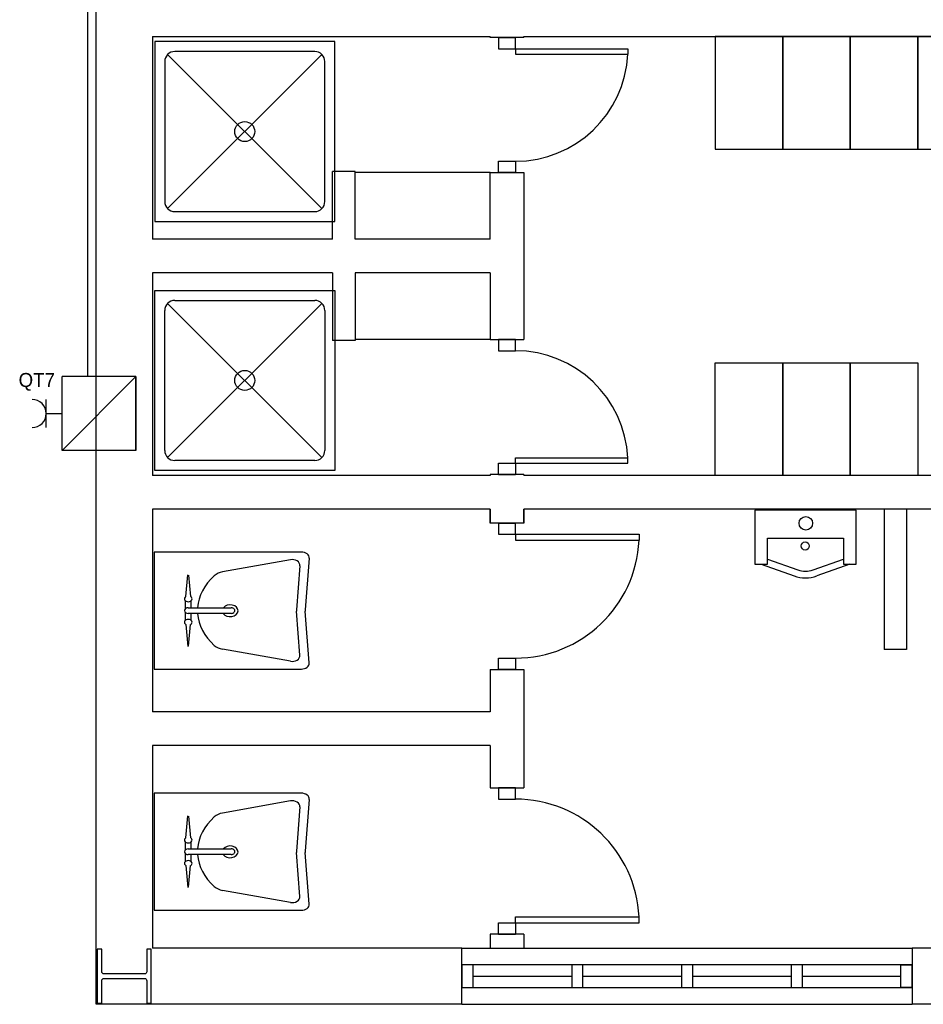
# Model space of a CAD drawing. Header units: millimetres. Extents: x -559 to 10735, y -2326 to 222.
# Tile 448 of 656: x 2285 to 2307, y -844 to -820. Entities that reach past the tile are written whole.
import ezdxf

# ---------------------------------------------------------------- set-up
doc = ezdxf.new("R2010")
doc.units = ezdxf.units.MM
doc.header["$LTSCALE"] = 4
doc.layers.add('Alimentaçao dos Q.E. e Cargas', color=2, linetype='Continuous')
doc.layers.add('Planta Baixa', color=251, linetype='Continuous')

# ---------------------------------------------------------------- blocks, each defined once
blk = doc.blocks.new('AUD18D1S-flat-45-flat-1')
at = {"color": 9}
for p, q in [((-0.075, 0), (0.075, 0)), ((0.075, -0.65), (-0.075, -0.65))]:
    blk.add_line(p, q, dxfattribs=at)
blk = doc.blocks.new('AUD19D1S-flat-45-flat-1')
at = {"color": 9}
for p, q in [((0, 0), (0, 0)), ((0, -0.65), (0, -0.65))]:
    blk.add_line(p, q, dxfattribs=at)
blk = doc.blocks.new('AUD37D1S-flat-117-flat-1')
at = {"color": 9}
for p, q in [((0.0375, 0), (-0.0375, 0)), ((-0.0375, 0), (-0.0375, -0.05)), ((0.0375, -0.05), (0.0375, 0)), ((-0.0375, -0.05), (0.0375, -0.05))]:
    blk.add_line(p, q, dxfattribs=at)
at = {"color": 9, "oblique": 22.6199, "width": 1.083333, "flags": 3}
for p in [(-0.0375, -0.05), (0, -0.05), (0.0375, -0.05)]:
    blk.add_attdef('JAMBPT', p, '', height=0.00588, rotation=326.3099, dxfattribs=at)
at = {"color": 9, "width": 0.666667, "flags": 3}
for p in [(0, -0.05), (0.0375, -0.05)]:
    blk.add_attdef('JAMBPT', p, '', height=0.0075, rotation=270, dxfattribs=at)
blk = doc.blocks.new('AUD37D1S-flat-116-flat-1')
at = {"color": 9}
for p, q in [((-0.0375, 0.05), (0.0375, 0.05)), ((-0.0375, 0), (-0.0375, 0.05)), ((0.0375, 0.05), (0.0375, 0)), ((0.0375, 0), (-0.0375, 0))]:
    blk.add_line(p, q, dxfattribs=at)
at = {"color": 9, "text_generation_flag": 4, "flags": 3}
for p, height, rotation, width in [((-0.0375, 0.05), 0.00588, 33.6901, 1.083333), ((0, 0.05), 0.0075, 90, 0.666667), ((0, 0.05), 0.00588, 33.6901, 1.083333), ((0.0375, 0.05), 0.0075, 90, 0.666667), ((0.0375, 0.05), 0.00588, 33.6901, 1.083333)]:
    blk.add_attdef('JAMBPT', p, '', height=height, rotation=rotation, dxfattribs=dict(at, width=width))
blk = doc.blocks.new('AUD41D1S-flat-30-flat-1')
at = {"color": 9}
for p, q in [((0.0375, 0.325), (-0.0375, 0.325)), ((-0.0375, -0.325), (0.0375, -0.325))]:
    blk.add_line(p, q, dxfattribs=at)
blk = doc.blocks.new('AUD30D1S-flat-10-flat-1')
at = {"color": 9}
for p, q in [((0, -0.275), (0, -0.2483)), ((0, -0.2483), (0.5498, -0.2483)), ((0.5498, -0.275), (0.5498, -0.2483)), ((0, -0.275), (0.5498, -0.275))]:
    blk.add_line(p, q, dxfattribs=at)
blk.add_ellipse((0, -0.275), major_axis=(-0.3888, 0.3888), ratio=1, start_param=3.975621, end_param=5.497787, dxfattribs=at)
blk = doc.blocks.new('A1064DA-flat-4-flat-1')
at = {"color": 9}
for p, q in [((0, -0.4), (0, 0.4)), ((0, 0.4), (0.8, 0.4)), ((0.8, 0.4), (0.8, -0.4)), ((0.0889, 0.3556), (0.7111, 0.3556)), ((0.0444, -0.3111), (0.0444, 0.3111)), ((0.7425, 0.3425), (0.0575, -0.3425)), ((0.0575, 0.3425), (0.7425, -0.3425)), ((0.7556, 0.3111), (0.7556, -0.3111)), ((0.7111, -0.3556), (0.0889, -0.3556)), ((0.8, -0.4), (0, -0.4))]:
    blk.add_line(p, q, dxfattribs=at)
for centre, major_axis, start_param, end_param in [((0.0889, 0.3111), (0.0314, -0.0314), 2.356194, 3.926992), ((0.7111, 0.3111), (0.0314, -0.0314), 0.785397, 2.356195), ((0.4, 0), (0.0314, -0.0314), 0.785398, 7.068583), ((0.0889, -0.3111), (-0.0314, -0.0314), -0.785399, 0.785399), ((0.7111, -0.3111), (-0.0314, -0.0314), 0.785397, 2.356195)]:
    blk.add_ellipse(centre, major_axis=major_axis, ratio=1, start_param=start_param, end_param=end_param, dxfattribs=at)
blk = doc.blocks.new('A1138DD-flat-2-flat-1')
at = {"color": 9}
for p, q in [((0, 0.26), (0, -0.26)), ((0.6534, 0.26), (0, 0.26)), ((0.6043, 0.2256), (0.3034, 0.1719)), ((0.6879, 0.2325), (0.6703, 0.003)), ((0.6467, 0.1988), (0.6317, 0.003)), ((0.1398, 0.0618), (0.1492, 0.159)), ((0.1524, 0.1576), (0.1615, 0.0618)), ((0.1389, 0.0091), (0.1389, 0.0429)), ((0.1507, 0.0127), (0.3408, 0.0127)), ((0.1625, 0.0429), (0.1625, 0.0127)), ((0.1389, -0.0429), (0.1389, -0.0091)), ((0.3408, -0.0127), (0.1507, -0.0127)), ((0.1625, -0.0127), (0.1625, -0.0429)), ((0.6467, -0.1988), (0.6317, -0.003)), ((0.6879, -0.2325), (0.6703, -0.003)), ((0.1398, -0.0618), (0.1492, -0.159)), ((0.1524, -0.1576), (0.1615, -0.0618)), ((0.6043, -0.2256), (0.3034, -0.1719)), ((0, -0.26), (0.6534, -0.26))]:
    blk.add_line(p, q, dxfattribs=at)
for centre, major_axis, start_param, end_param in [((0.6123, 0.2003), (0.0345, 0), -0.057781, 1.803372), ((0.6534, 0.234), (0.0345, 0), -0.057781, 1.570796), ((0.5115, 0), (0.3197, 0), 2.444575, 3.088713), ((0.3193, 0.1213), (-0.069, 0), -1.33822, -0.697017), ((0.1507, 0.052), (-0.0169, 0), -0.873805, 4.014592), ((0.1507, 0), (-0.0169, 0), -1.570796, 1.570796), ((0.3369, -0.0007), (-0.035, 0), 0.474851, 5.750777), ((0.3408, 0), (-0.0169, 0), 1.570796, 4.712389), ((0.7006, 0), (-0.069, 0), -0.057781, 0.057781), ((0.7392, 0), (-0.069, 0), -0.057781, 0.057781), ((0.1507, -0.052), (-0.0169, 0), 2.268617, 7.15699), ((0.5115, 0), (-0.3197, 0), 0.05288, 0.697017), ((0.3193, -0.1213), (0.069, 0), -2.444575, -1.803372), ((0.6123, -0.2003), (-0.0345, 0), 1.33822, 3.199374), ((0.6534, -0.234), (-0.0345, 0), 1.570796, 3.199374)]:
    blk.add_ellipse(centre, major_axis=major_axis, ratio=0.753623, start_param=start_param, end_param=end_param, dxfattribs=at)
blk = doc.blocks.new('A1163DA-flat-1-flat-1')
at = {"color": 9}
for p, q in [((-0.1687, -0.2173), (-0.0336, -0.2656)), ((0.0336, -0.2656), (0.1687, -0.2173)), ((-0.1969, -0.24), (-0.0504, -0.2923)), ((0.1969, -0.24), (0.0504, -0.2923))]:
    blk.add_line(p, q, dxfattribs=at)
blk.add_lwpolyline([(-0.225, 0), (-0.225, -0.24), (-0.1687, -0.24), (-0.1687, -0.1244), (0.1687, -0.1244), (0.1687, -0.24), (0.225, -0.24), (0.225, 0)], close=True, dxfattribs=at)
for centre, radius in [((0.0014, -0.0582), 0.03), ((-0.0011, -0.159), 0.018)]:
    blk.add_circle(centre, radius, dxfattribs=at)
for centre, radius in [((0, -0.151), 0.15), ((0, -0.1714), 0.1)]:
    blk.add_arc(centre, radius, 250.355, 289.645, dxfattribs=at)
blk = doc.blocks.new('A1095D1-flat-22-flat-1')
at = {"color": 9}
for p, q in [((-0.3, 0), (-0.3, -0.5)), ((0, 0), (-0.3, 0)), ((0, -0.5), (0, 0)), ((-0.3, -0.5), (0, -0.5))]:
    blk.add_line(p, q, dxfattribs=at)
blk = doc.blocks.new('A1095D1-flat-21-flat-1')
at = {"color": 9}
for p, q in [((-0.3, 0), (-0.3, -0.5)), ((0, 0), (-0.3, 0)), ((0, -0.5), (0, 0)), ((-0.3, -0.5), (0, -0.5))]:
    blk.add_line(p, q, dxfattribs=at)
blk = doc.blocks.new('A1095D1-flat-18-flat-1')
at = {"color": 9}
for p, q in [((-0.3, 0), (-0.3, -0.5)), ((0, 0), (-0.3, 0)), ((0, -0.5), (0, 0)), ((-0.3, -0.5), (0, -0.5))]:
    blk.add_line(p, q, dxfattribs=at)
blk = doc.blocks.new('A1095D1-flat-17-flat-1')
at = {"color": 9}
for p, q in [((-0.3, 0), (-0.3, -0.5)), ((0, 0), (-0.3, 0)), ((0, -0.5), (0, 0)), ((-0.3, -0.5), (0, -0.5))]:
    blk.add_line(p, q, dxfattribs=at)
blk = doc.blocks.new('A1138DD-flat-1-flat-1')
at = {"color": 9}
for p, q in [((0, 0.26), (0, -0.26)), ((0.6534, 0.26), (0, 0.26)), ((0.6043, 0.2256), (0.3034, 0.1719)), ((0.6879, 0.2325), (0.6703, 0.003)), ((0.6467, 0.1988), (0.6317, 0.003)), ((0.1398, 0.0618), (0.1492, 0.159)), ((0.1524, 0.1576), (0.1615, 0.0618)), ((0.1389, 0.0091), (0.1389, 0.0429)), ((0.1507, 0.0127), (0.3408, 0.0127)), ((0.1625, 0.0429), (0.1625, 0.0127)), ((0.1389, -0.0429), (0.1389, -0.0091)), ((0.3408, -0.0127), (0.1507, -0.0127)), ((0.1625, -0.0127), (0.1625, -0.0429)), ((0.6467, -0.1988), (0.6317, -0.003)), ((0.6879, -0.2325), (0.6703, -0.003)), ((0.1398, -0.0618), (0.1492, -0.159)), ((0.1524, -0.1576), (0.1615, -0.0618)), ((0.6043, -0.2256), (0.3034, -0.1719)), ((0, -0.26), (0.6534, -0.26))]:
    blk.add_line(p, q, dxfattribs=at)
for centre, major_axis, start_param, end_param in [((0.6123, 0.2003), (0.0345, 0), -0.057781, 1.803372), ((0.6534, 0.234), (0.0345, 0), -0.057781, 1.570796), ((0.5115, 0), (0.3197, 0), 2.444575, 3.088713), ((0.3193, 0.1213), (-0.069, 0), -1.33822, -0.697017), ((0.1507, 0.052), (-0.0169, 0), -0.873805, 4.014592), ((0.1507, 0), (-0.0169, 0), -1.570796, 1.570796), ((0.3369, -0.0007), (-0.035, 0), 0.474851, 5.750777), ((0.3408, 0), (-0.0169, 0), 1.570796, 4.712389), ((0.7006, 0), (-0.069, 0), -0.057781, 0.057781), ((0.7392, 0), (-0.069, 0), -0.057781, 0.057781), ((0.1507, -0.052), (-0.0169, 0), 2.268617, 7.15699), ((0.5115, 0), (-0.3197, 0), 0.05288, 0.697017), ((0.3193, -0.1213), (-0.069, 0), 0.697017, 1.33822), ((0.6123, -0.2003), (0.0345, 0), -1.803372, 0.057781), ((0.6534, -0.234), (-0.0345, 0), 1.570796, 3.199374)]:
    blk.add_ellipse(centre, major_axis=major_axis, ratio=0.753623, start_param=start_param, end_param=end_param, dxfattribs=at)
blk = doc.blocks.new('AUD18D1S-flat-40-flat-1')
at = {"color": 9}
for p, q in [((-0.075, 0), (0.075, 0)), ((0.075, -0.6), (-0.075, -0.6))]:
    blk.add_line(p, q, dxfattribs=at)
blk = doc.blocks.new('AUD19D1S-flat-40-flat-1')
at = {"color": 9}
for p, q in [((0, 0), (0, 0)), ((0, -0.6), (0, -0.6))]:
    blk.add_line(p, q, dxfattribs=at)
blk = doc.blocks.new('AUD37D1S-flat-104-flat-1')
at = {"color": 9}
for p, q in [((0.0375, 0), (-0.0375, 0)), ((-0.0375, 0), (-0.0375, -0.05)), ((0.0375, -0.05), (0.0375, 0)), ((-0.0375, -0.05), (0.0375, -0.05))]:
    blk.add_line(p, q, dxfattribs=at)
at = {"color": 9, "oblique": 22.6199, "width": 1.083333, "flags": 3}
for p in [(-0.0375, -0.05), (0, -0.05), (0.0375, -0.05)]:
    blk.add_attdef('JAMBPT', p, '', height=0.00588, rotation=326.3099, dxfattribs=at)
at = {"color": 9, "width": 0.666667, "flags": 3}
for p in [(0, -0.05), (0.0375, -0.05)]:
    blk.add_attdef('JAMBPT', p, '', height=0.0075, rotation=270, dxfattribs=at)
blk = doc.blocks.new('AUD37D1S-flat-103-flat-1')
at = {"color": 9}
for p, q in [((-0.0375, 0.05), (0.0375, 0.05)), ((-0.0375, 0), (-0.0375, 0.05)), ((0.0375, 0.05), (0.0375, 0)), ((0.0375, 0), (-0.0375, 0))]:
    blk.add_line(p, q, dxfattribs=at)
at = {"color": 9, "text_generation_flag": 4, "flags": 3}
for p, height, rotation, width in [((-0.0375, 0.05), 0.00588, 33.6901, 1.083333), ((0, 0.05), 0.0075, 90, 0.666667), ((0, 0.05), 0.00588, 33.6901, 1.083333), ((0.0375, 0.05), 0.0075, 90, 0.666667), ((0.0375, 0.05), 0.00588, 33.6901, 1.083333)]:
    blk.add_attdef('JAMBPT', p, '', height=height, rotation=rotation, dxfattribs=dict(at, width=width))
blk = doc.blocks.new('AUD41D1S-flat-26-flat-1')
at = {"color": 9}
for p, q in [((0.0375, 0.3), (-0.0375, 0.3)), ((-0.0375, -0.3), (0.0375, -0.3))]:
    blk.add_line(p, q, dxfattribs=at)
blk = doc.blocks.new('AUD30D1S-flat-9-flat-1')
at = {"color": 9}
for p, q in [((0, -0.25), (0, -0.2257)), ((0, -0.2257), (0.4999, -0.2257)), ((0, -0.25), (0.4999, -0.25)), ((0.4999, -0.25), (0.4999, -0.2257))]:
    blk.add_line(p, q, dxfattribs=at)
blk.add_ellipse((0, -0.25), major_axis=(-0.3535, 0.3535), ratio=1, start_param=3.975621, end_param=5.497787, dxfattribs=at)
blk = doc.blocks.new('AUD41D1S-flat-25-flat-1')
at = {"color": 9}
for p, q in [((-0.0375, 0.3), (0.0375, 0.3)), ((0.0375, -0.3), (-0.0375, -0.3))]:
    blk.add_line(p, q, dxfattribs=at)
blk = doc.blocks.new('AUD37D1S-flat-102-flat-1')
at = {"color": 9}
for p, q in [((0.0375, 0), (-0.0375, 0)), ((-0.0375, 0), (-0.0375, -0.05)), ((0.0375, -0.05), (0.0375, 0)), ((-0.0375, -0.05), (0.0375, -0.05))]:
    blk.add_line(p, q, dxfattribs=at)
at = {"color": 9, "oblique": 22.6199, "width": 1.083333, "flags": 3}
for p in [(-0.0375, -0.05), (0, -0.05), (0.0375, -0.05)]:
    blk.add_attdef('JAMBPT', p, '', height=0.00588, rotation=326.3099, dxfattribs=at)
at = {"color": 9, "width": 0.666667, "flags": 3}
for p in [(0, -0.05), (0.0375, -0.05)]:
    blk.add_attdef('JAMBPT', p, '', height=0.0075, rotation=270, dxfattribs=at)
blk = doc.blocks.new('AUD37D1S-flat-101-flat-1')
at = {"color": 9}
for p, q in [((-0.0375, 0.05), (0.0375, 0.05)), ((-0.0375, 0), (-0.0375, 0.05)), ((0.0375, 0.05), (0.0375, 0)), ((0.0375, 0), (-0.0375, 0))]:
    blk.add_line(p, q, dxfattribs=at)
at = {"color": 9, "text_generation_flag": 4, "flags": 3}
for p, height, rotation, width in [((-0.0375, 0.05), 0.00588, 33.6901, 1.083333), ((0, 0.05), 0.0075, 90, 0.666667), ((0, 0.05), 0.00588, 33.6901, 1.083333), ((0.0375, 0.05), 0.0075, 90, 0.666667), ((0.0375, 0.05), 0.00588, 33.6901, 1.083333)]:
    blk.add_attdef('JAMBPT', p, '', height=height, rotation=rotation, dxfattribs=dict(at, width=width))
blk = doc.blocks.new('AUD19D1S-flat-39-flat-1')
at = {"color": 9}
for p, q in [((0, 0.6), (0, 0.6)), ((0, 0), (0, 0))]:
    blk.add_line(p, q, dxfattribs=at)
blk = doc.blocks.new('AUD18D1S-flat-39-flat-1')
at = {"color": 9}
for p, q in [((0.075, 0.6), (-0.075, 0.6)), ((-0.075, 0), (0.075, 0))]:
    blk.add_line(p, q, dxfattribs=at)
blk = doc.blocks.new('A1064DA-flat-3-flat-1')
at = {"color": 9}
for p, q in [((0.8, 0.4), (0, 0.4)), ((0, 0.4), (0, -0.4)), ((0.8, -0.4), (0.8, 0.4)), ((0.7111, 0.3556), (0.0889, 0.3556)), ((0.0444, 0.3111), (0.0444, -0.3111)), ((0.7425, -0.3425), (0.0575, 0.3425)), ((0.0575, -0.3425), (0.7425, 0.3425)), ((0.7556, -0.3111), (0.7556, 0.3111)), ((0.0889, -0.3556), (0.7111, -0.3556)), ((0, -0.4), (0.8, -0.4))]:
    blk.add_line(p, q, dxfattribs=at)
for centre, major_axis, start_param, end_param in [((0.0889, 0.3111), (-0.0314, 0.0314), -0.785399, 0.785399), ((0.7111, 0.3111), (-0.0314, 0.0314), 3.92699, 5.497788), ((0.4, 0), (-0.0314, 0.0314), 3.926991, 10.210176), ((0.0889, -0.3111), (0.0314, 0.0314), 2.356194, 3.926992), ((0.7111, -0.3111), (0.0314, 0.0314), 3.92699, 5.497788)]:
    blk.add_ellipse(centre, major_axis=major_axis, ratio=1, start_param=start_param, end_param=end_param, dxfattribs=at)
blk = doc.blocks.new('AUD30D1S-flat-8-flat-1')
at = {"color": 9}
for p, q in [((0, 0.25), (0, 0.2257)), ((0, 0.25), (0.4999, 0.25)), ((0, 0.2257), (0.4999, 0.2257)), ((0.4999, 0.25), (0.4999, 0.2257))]:
    blk.add_line(p, q, dxfattribs=at)
blk.add_ellipse((0, 0.25), major_axis=(-0.3535, -0.3535), ratio=1, start_param=0.785398, end_param=2.307564, dxfattribs=at)
blk = doc.blocks.new('A1095D1-flat-16-flat-1')
at = {"color": 9}
for p, q in [((-0.3, 0), (-0.3, 0.5)), ((-0.3, 0.5), (0, 0.5)), ((0, 0.5), (0, 0)), ((0, 0), (-0.3, 0))]:
    blk.add_line(p, q, dxfattribs=at)
blk = doc.blocks.new('A1095D1-flat-15-flat-1')
at = {"color": 9}
for p, q in [((-0.3, 0), (-0.3, 0.5)), ((-0.3, 0.5), (0, 0.5)), ((0, 0.5), (0, 0)), ((0, 0), (-0.3, 0))]:
    blk.add_line(p, q, dxfattribs=at)
blk = doc.blocks.new('A1095D1-flat-14-flat-1')
at = {"color": 9}
for p, q in [((-0.3, 0), (-0.3, 0.5)), ((-0.3, 0.5), (0, 0.5)), ((0, 0.5), (0, 0)), ((0, 0), (-0.3, 0))]:
    blk.add_line(p, q, dxfattribs=at)
blk = doc.blocks.new('AUW01D3S-flat-10-flat-1')
at = {"color": 9}
for p, q in [((0, 0.125), (2, 0.125)), ((0, -0.125), (2, -0.125))]:
    blk.add_line(p, q, dxfattribs=at)
blk = doc.blocks.new('AUD18D1S-flat-20-flat-1')
at = {"color": 9}
for p, q in [((0, -0.125), (0, 0.125)), ((2, 0.125), (2, -0.125))]:
    blk.add_line(p, q, dxfattribs=at)
blk = doc.blocks.new('AUD19D1S-flat-20-flat-1')
at = {"color": 9}
for p, q in [((0, 0), (0, 0)), ((2, 0), (2, 0))]:
    blk.add_line(p, q, dxfattribs=at)
blk = doc.blocks.new('AUD37D1S-flat-58-flat-1')
at = {"color": 9}
for p, q in [((0, 0.05), (0, -0.05)), ((0.05, 0.05), (0, 0.05)), ((0.05, -0.05), (0.05, 0.05)), ((0, -0.05), (0.05, -0.05))]:
    blk.add_line(p, q, dxfattribs=at)
at = {"color": 9, "oblique": 36.8699, "width": 1.25, "flags": 3}
for p in [(0.05, 0.05), (0.05, 0), (0.05, -0.05)]:
    blk.add_attdef('JAMBPT', p, '', height=0.00632, rotation=63.4349, dxfattribs=at)
at = {"color": 9, "width": 0.5, "flags": 3}
for p in [(0.05, 0.05), (0.05, 0)]:
    blk.add_attdef('JAMBPT', p, '', height=0.01, dxfattribs=at)
blk = doc.blocks.new('AUD37D1S-flat-57-flat-1')
at = {"color": 9}
for p, q in [((-0.05, 0.05), (0, 0.05)), ((-0.05, -0.05), (-0.05, 0.05)), ((0, 0.05), (0, -0.05)), ((0, -0.05), (-0.05, -0.05))]:
    blk.add_line(p, q, dxfattribs=at)
at = {"color": 9, "text_generation_flag": 4, "flags": 3}
for p, height, rotation, width in [((-0.05, 0.05), 0.00632, 116.5651, 1.25), ((-0.05, 0.05), 0.01, 180, 0.5), ((-0.05, 0), 0.01, 180, 0.5), ((-0.05, 0), 0.00632, 116.5651, 1.25), ((-0.05, -0.05), 0.00632, 116.5651, 1.25)]:
    blk.add_attdef('JAMBPT', p, '', height=height, rotation=rotation, dxfattribs=dict(at, width=width))
blk = doc.blocks.new('AUD40D1S-flat-20-flat-1')
at = {"color": 9}
for p, q in [((-1, 0.05), (-1, -0.05)), ((1, 0.05), (-1, 0.05)), ((1, -0.05), (1, 0.05)), ((-1, -0.05), (1, -0.05))]:
    blk.add_line(p, q, dxfattribs=at)
blk = doc.blocks.new('AUD40D1S-flat-19-flat-1')
at = {"color": 9}
for p, q in [((-1, 0.05), (-1, -0.05)), ((1, 0.05), (-1, 0.05)), ((1, -0.05), (1, 0.05)), ((-1, -0.05), (1, -0.05))]:
    blk.add_line(p, q, dxfattribs=at)
blk = doc.blocks.new('AUD37D1S-flat-56-flat-1')
at = {"color": 9}
for p, q in [((0, 0.05), (0, -0.05)), ((0.05, 0.05), (0, 0.05)), ((0.05, -0.05), (0.05, 0.05)), ((0, -0.05), (0.05, -0.05))]:
    blk.add_line(p, q, dxfattribs=at)
at = {"color": 9, "oblique": 36.8699, "width": 1.25, "flags": 3}
for p in [(0.05, 0.05), (0.05, 0), (0.05, -0.05)]:
    blk.add_attdef('JAMBPT', p, '', height=0.00632, rotation=63.4349, dxfattribs=at)
at = {"color": 9, "width": 0.5, "flags": 3}
for p in [(0.05, 0.05), (0.05, 0)]:
    blk.add_attdef('JAMBPT', p, '', height=0.01, dxfattribs=at)
blk = doc.blocks.new('AUD37D1S-flat-55-flat-1')
at = {"color": 9}
for p, q in [((0, 0.05), (0, -0.05)), ((0.05, 0.05), (0, 0.05)), ((0.05, -0.05), (0.05, 0.05)), ((0, -0.05), (0.05, -0.05))]:
    blk.add_line(p, q, dxfattribs=at)
at = {"color": 9, "oblique": 36.8699, "width": 1.25, "flags": 3}
for p in [(0.05, 0.05), (0.05, 0), (0.05, -0.05)]:
    blk.add_attdef('JAMBPT', p, '', height=0.00632, rotation=63.4349, dxfattribs=at)
at = {"color": 9, "width": 0.5, "flags": 3}
for p in [(0.05, 0.05), (0.05, 0)]:
    blk.add_attdef('JAMBPT', p, '', height=0.01, dxfattribs=at)
blk = doc.blocks.new('AUD37D1S-flat-54-flat-1')
at = {"color": 9}
for p, q in [((0, 0.05), (0, -0.05)), ((0.05, 0.05), (0, 0.05)), ((0.05, -0.05), (0.05, 0.05)), ((0, -0.05), (0.05, -0.05))]:
    blk.add_line(p, q, dxfattribs=at)
at = {"color": 9, "oblique": 36.8699, "width": 1.25, "flags": 3}
for p in [(0.05, 0.05), (0.05, 0), (0.05, -0.05)]:
    blk.add_attdef('JAMBPT', p, '', height=0.00632, rotation=63.4349, dxfattribs=at)
at = {"color": 9, "width": 0.5, "flags": 3}
for p in [(0.05, 0.05), (0.05, 0)]:
    blk.add_attdef('JAMBPT', p, '', height=0.01, dxfattribs=at)
blk = doc.blocks.new('AUW01D1S-flat-26-flat-1')
at = {"color": 9}
blk.add_line((-0.21875, 0), (0.21875, 0), dxfattribs=at)
blk = doc.blocks.new('AUW01D1S-flat-25-flat-1')
at = {"color": 9}
blk.add_line((-0.21875, 0), (0.21875, 0), dxfattribs=at)
blk = doc.blocks.new('AUW01D1S-flat-24-flat-1')
at = {"color": 9}
blk.add_line((-0.21875, 0), (0.21875, 0), dxfattribs=at)
blk = doc.blocks.new('AUW01D1S-flat-23-flat-1')
at = {"color": 9}
blk.add_line((-0.21875, 0), (0.21875, 0), dxfattribs=at)
blk = doc.blocks.new('AUD18D1S-flat-1-flat-1')
at = {"color": 9}
for p, q in [((0.075, 0.65), (-0.075, 0.65)), ((-0.075, 0), (0.075, 0))]:
    blk.add_line(p, q, dxfattribs=at)
blk = doc.blocks.new('AUD19D1S-flat-1-flat-1')
at = {"color": 9}
for p, q in [((0, 0.65), (0, 0.65)), ((0, 0), (0, 0))]:
    blk.add_line(p, q, dxfattribs=at)
blk = doc.blocks.new('AUD37D1S-flat-2-flat-1')
at = {"color": 9}
for p, q in [((-0.0375, 0.05), (0.0375, 0.05)), ((-0.0375, 0), (-0.0375, 0.05)), ((0.0375, 0.05), (0.0375, 0)), ((0.0375, 0), (-0.0375, 0))]:
    blk.add_line(p, q, dxfattribs=at)
at = {"color": 9, "text_generation_flag": 4, "flags": 3}
for p, height, rotation, width in [((-0.0375, 0.05), 0.00588, 33.6901, 1.083333), ((0, 0.05), 0.0075, 90, 0.666667), ((0, 0.05), 0.00588, 33.6901, 1.083333), ((0.0375, 0.05), 0.0075, 90, 0.666667), ((0.0375, 0.05), 0.00588, 33.6901, 1.083333)]:
    blk.add_attdef('JAMBPT', p, '', height=height, rotation=rotation, dxfattribs=dict(at, width=width))
blk = doc.blocks.new('AUD37D1S-flat-1-flat-1')
at = {"color": 9}
for p, q in [((0.0375, 0), (-0.0375, 0)), ((-0.0375, 0), (-0.0375, -0.05)), ((0.0375, -0.05), (0.0375, 0)), ((-0.0375, -0.05), (0.0375, -0.05))]:
    blk.add_line(p, q, dxfattribs=at)
at = {"color": 9, "oblique": 22.6199, "width": 1.083333, "flags": 3}
for p in [(-0.0375, -0.05), (0, -0.05), (0.0375, -0.05)]:
    blk.add_attdef('JAMBPT', p, '', height=0.00588, rotation=326.3099, dxfattribs=at)
at = {"color": 9, "width": 0.666667, "flags": 3}
for p in [(0, -0.05), (0.0375, -0.05)]:
    blk.add_attdef('JAMBPT', p, '', height=0.0075, rotation=270, dxfattribs=at)
blk = doc.blocks.new('AUD41D1S-flat-1-flat-1')
at = {"color": 9}
for p, q in [((-0.0375, 0.325), (0.0375, 0.325)), ((0.0375, -0.325), (-0.0375, -0.325))]:
    blk.add_line(p, q, dxfattribs=at)
blk = doc.blocks.new('AUD30D1S-flat-1-flat-1')
at = {"color": 9}
for p, q in [((0, 0.275), (0, 0.2483)), ((0, 0.275), (0.5498, 0.275)), ((0.5498, 0.275), (0.5498, 0.2483)), ((0, 0.2483), (0.5498, 0.2483))]:
    blk.add_line(p, q, dxfattribs=at)
blk.add_ellipse((0, 0.275), major_axis=(-0.3888, -0.3888), ratio=1, start_param=0.785398, end_param=2.307564, dxfattribs=at)

msp = doc.modelspace()

# ---------------------------------------------------------------- linework, layer by layer
at = {"layer": 'Alimentaçao dos Q.E. e Cargas', "color": 20, "true_color": 0xf8280d}
msp.add_line((2286.697, -828.86), (2286.697, -781.889), dxfattribs=at)
at = {"layer": 'Alimentaçao dos Q.E. e Cargas'}
for p, q in [((2287.844, -828.86), (2286.077, -828.86)), ((2286.077, -830.627), (2287.844, -828.86)), ((2287.844, -830.627), (2287.844, -828.86)), ((2285.698, -830.078), (2285.698, -829.409)), ((2285.698, -829.744), (2286.077, -829.744)), ((2287.844, -830.612), (2287.844, -829.611))]:
    msp.add_line(p, q, dxfattribs=at)
msp.add_lwpolyline([(2287.844, -828.86), (2287.844, -830.627), (2286.077, -830.627), (2286.077, -828.86)], dxfattribs=at)
msp.add_arc((2285.363, -829.744), 0.335, 270, 90, dxfattribs=at)
at = {"layer": 'Planta Baixa'}
for p, q in [((2286.892, -843.856), (2286.892, -815.631)), ((2288.236, -820.738), (2288.236, -825.577)), ((2288.236, -820.738), (2296.3, -820.738)), ((2296.3, -820.76), (2296.3, -820.738)), ((2297.107, -820.738), (2317.805, -820.738)), ((2297.107, -820.76), (2297.107, -820.738)), ((2293.074, -823.964), (2292.537, -823.964)), ((2292.537, -825.577), (2292.537, -823.964)), ((2293.074, -825.577), (2293.074, -823.964)), ((2296.3, -823.986), (2293.074, -823.986)), ((2296.3, -825.577), (2296.3, -823.986)), ((2297.107, -823.986), (2297.107, -827.975)), ((2292.537, -825.577), (2288.236, -825.577)), ((2296.3, -825.577), (2293.074, -825.577)), ((2292.537, -826.383), (2288.236, -826.383)), ((2288.236, -826.383), (2288.236, -831.222)), ((2292.537, -826.383), (2292.537, -827.996)), ((2296.3, -826.383), (2293.074, -826.383)), ((2293.074, -826.383), (2293.074, -827.996)), ((2296.3, -826.383), (2296.3, -827.975)), ((2293.074, -827.996), (2292.537, -827.996)), ((2296.3, -827.975), (2293.074, -827.975)), ((2296.3, -831.222), (2288.236, -831.222)), ((2296.3, -831.201), (2296.3, -831.222)), ((2297.107, -831.201), (2297.107, -831.222)), ((2313.371, -831.222), (2297.107, -831.222)), ((2296.3, -832.028), (2288.236, -832.028)), ((2288.236, -832.028), (2288.236, -836.867)), ((2296.3, -832.028), (2296.3, -832.36)), ((2296.3, -832.36), (2296.3, -832.028)), ((2297.107, -832.028), (2297.107, -832.36)), ((2311.757, -832.028), (2297.107, -832.028)), ((2297.107, -832.36), (2297.107, -832.028)), ((2305.707, -832.028), (2305.707, -835.379)), ((2306.245, -832.028), (2306.245, -835.379)), ((2306.245, -835.379), (2305.707, -835.379)), ((2296.3, -835.855), (2296.3, -836.867)), ((2297.107, -835.855), (2297.107, -838.686)), ((2296.3, -836.867), (2288.236, -836.867)), ((2296.3, -837.674), (2288.236, -837.674)), ((2288.236, -837.674), (2288.236, -842.512)), ((2296.3, -837.674), (2296.3, -838.686)), ((2296.3, -842.181), (2296.3, -842.512)), ((2297.107, -842.181), (2297.107, -842.512)), ((2295.628, -842.512), (2288.236, -842.512)), ((2311.757, -842.512), (2306.381, -842.512)), ((2295.628, -843.856), (2286.892, -843.856)), ((2318.611, -843.856), (2306.381, -843.856))]:
    msp.add_line(p, q, dxfattribs=at)
msp.add_lwpolyline([(2288.209, -842.539), (2288.101, -842.539), (2288.101, -843.077, -0.414214), (2288.048, -843.13), (2287.08, -843.13, -0.414214), (2287.026, -843.077), (2287.026, -842.539), (2286.919, -842.539), (2286.919, -843.829), (2287.026, -843.829), (2287.026, -843.292, -0.414214), (2287.08, -843.238), (2288.048, -843.238, -0.414214), (2288.101, -843.292), (2288.101, -843.829), (2288.209, -843.829)], format="xyb", close=True, dxfattribs=at)

# ---------------------------------------------------------------- block references
at = {"layer": 'Planta Baixa', "xscale": 5.376215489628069, "yscale": 5.376215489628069, "zscale": 5.376215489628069}
for name, p in [('A1064DA-flat-3-flat-1', (2288.291, -823.008)), ('AUD18D1S-flat-39-flat-1', (2296.703, -823.986)), ('AUD41D1S-flat-25-flat-1', (2296.703, -822.373)), ('AUD37D1S-flat-102-flat-1', (2296.703, -820.76)), ('AUD19D1S-flat-39-flat-1', (2296.703, -823.986)), ('A1095D1-flat-17-flat-1', (2303.289, -820.738)), ('A1095D1-flat-18-flat-1', (2304.902, -820.738)), ('A1095D1-flat-21-flat-1', (2306.515, -820.738)), ('A1095D1-flat-22-flat-1', (2308.128, -820.738)), ('AUD30D1S-flat-8-flat-1', (2296.905, -822.373)), ('AUD37D1S-flat-101-flat-1', (2296.703, -823.986)), ('A1064DA-flat-4-flat-1', (2288.291, -828.953)), ('AUD18D1S-flat-40-flat-1', (2296.703, -827.975)), ('AUD37D1S-flat-104-flat-1', (2296.703, -827.975)), ('AUD41D1S-flat-26-flat-1', (2296.703, -829.588)), ('AUD19D1S-flat-40-flat-1', (2296.703, -827.975)), ('AUD30D1S-flat-9-flat-1', (2296.905, -829.588)), ('A1095D1-flat-16-flat-1', (2303.289, -831.222)), ('A1095D1-flat-15-flat-1', (2304.902, -831.222)), ('A1095D1-flat-14-flat-1', (2306.515, -831.222)), ('AUD37D1S-flat-103-flat-1', (2296.703, -831.201)), ('A1163DA-flat-1-flat-1', (2303.831, -832.052)), ('AUD18D1S-flat-1-flat-1', (2296.703, -835.855)), ('AUD37D1S-flat-1-flat-1', (2296.703, -832.36)), ('AUD41D1S-flat-1-flat-1', (2296.703, -834.107)), ('AUD19D1S-flat-1-flat-1', (2296.703, -835.855)), ('AUD30D1S-flat-1-flat-1', (2296.905, -834.107)), ('A1138DD-flat-2-flat-1', (2288.281, -834.45)), ('AUD37D1S-flat-2-flat-1', (2296.703, -835.855)), ('AUD18D1S-flat-45-flat-1', (2296.703, -838.686)), ('AUD37D1S-flat-117-flat-1', (2296.703, -838.686)), ('AUD41D1S-flat-30-flat-1', (2296.703, -840.433)), ('AUD19D1S-flat-45-flat-1', (2296.703, -838.686)), ('A1138DD-flat-1-flat-1', (2288.281, -840.211)), ('AUD30D1S-flat-10-flat-1', (2296.905, -840.433)), ('AUD37D1S-flat-116-flat-1', (2296.703, -842.181)), ('AUW01D3S-flat-10-flat-1', (2295.628, -843.184)), ('AUD18D1S-flat-20-flat-1', (2295.628, -843.184)), ('AUD37D1S-flat-58-flat-1', (2295.628, -843.184)), ('AUD40D1S-flat-20-flat-1', (2301.004, -843.184)), ('AUD40D1S-flat-19-flat-1', (2301.004, -843.184)), ('AUD37D1S-flat-56-flat-1', (2298.249, -843.184)), ('AUD37D1S-flat-55-flat-1', (2300.87, -843.184)), ('AUD37D1S-flat-54-flat-1', (2303.491, -843.184)), ('AUD37D1S-flat-57-flat-1', (2306.381, -843.184)), ('AUD19D1S-flat-20-flat-1', (2295.628, -843.184)), ('AUW01D1S-flat-26-flat-1', (2297.073, -843.184)), ('AUW01D1S-flat-25-flat-1', (2299.694, -843.184)), ('AUW01D1S-flat-24-flat-1', (2302.315, -843.184)), ('AUW01D1S-flat-23-flat-1', (2304.936, -843.184))]:
    msp.add_blockref(name, p, dxfattribs=at)

# ---------------------------------------------------------------- texts
at = {"layer": 'Alimentaçao dos Q.E. e Cargas', "insert": (2285.04, -828.775), "char_height": 0.3342, "attachment_point": 1}
msp.add_mtext_dynamic_manual_height_columns('QT7', width=0.88191, gutter_width=1.671, heights=[0], dxfattribs=at)

doc.saveas('drawing.dxf')
